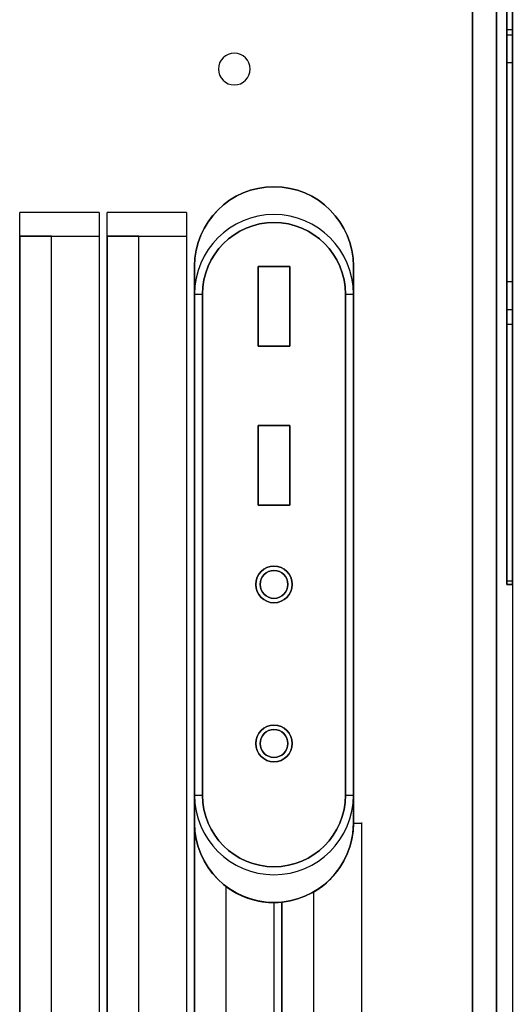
# Model space of a CAD drawing. Header units: millimetres. Extents: x -7023 to 53801, y 9849 to 33561.
# Tile 526 of 537: x 36524 to 36581, y 27040 to 27152. Entities that reach past the tile are written whole.
import ezdxf

# ---------------------------------------------------------------- set-up
doc = ezdxf.new("R2010")
doc.units = ezdxf.units.MM
doc.layers.get('0').update_dxf_attribs({"lineweight": 9})
doc.layers.add('IE_SKD', color=6, linetype='Continuous')

# ---------------------------------------------------------------- blocks, each defined once
blk = doc.blocks.new('AAT_KLIENT_PC')
at = {"extrusion": (0, 1, 0)}
for p, q in [((742.5, 2025, 1845), (742.5, 0, 1845)), ((742.5, 2025, 1845), (742.5, 0, 1845)), ((765, 2025, 1845), (765, 0, 1845)), ((765, 2025, 1845), (765, 0, 1845)), ((765, 2025, 1845), (765, 0, 1845)), ((765, 2025, 1845), (765, 0, 1845)), ((765, 2025), (765, 0)), ((765, 2025), (765, 0)), ((756, 9, 1845), (756, 2016, 1845)), ((756, 9, 1845), (756, 2016, 1845)), ((756, 9), (756, 2016)), ((756, 9), (756, 2016)), ((756, 2016, 9), (756, 9, 9)), ((756, 9), (756, 2016)), ((742.5, 0, 2025), (742.5, 1269, 2025)), ((742.5, 0, 2025), (742.5, 1269, 2025)), ((742.5, 1269, 1935), (742.5, 22.5, 1935)), ((742.5, 1269, 1935), (742.5, 22.5, 1935)), ((765, 1269, 2025), (765, 0, 2025)), ((765, 1269, 2025), (765, 0, 2025)), ((742.5, 22.5, 2025), (742.5, 1260, 2025)), ((742.5, 22.5, 2025), (742.5, 1260, 2025)), ((761.84, 1254.46, 922.79), (761.84, 1090.58, 976.42)), ((761.84, 779.56, 447.61), (761.84, 1254.46, 447.61)), ((761.84, 1254.46, 1397.41), (761.84, 779.56, 1397.41)), ((761.84, 1254.46, 922.79), (761.84, 1090.58, 976.42)), ((761.84, 1254.46, 1397.41), (761.84, 779.56, 1397.41)), ((761.84, 779.56, 447.61), (761.84, 1254.46, 447.61)), ((761.84, 1253.9, 938.8), (761.84, 926.71, 1045.87)), ((761.84, 1253.9, 938.8), (761.84, 926.71, 1045.87)), ((765, 1254.46, 922.79), (765, 1090.58, 976.42)), ((765, 1254.46, 922.79), (765, 1090.58, 976.42)), ((765, 779.56, 1397.41), (765, 1254.46, 1397.41)), ((765, 1254.46, 447.61), (765, 779.56, 447.61)), ((765, 779.56, 1397.41), (765, 1254.46, 1397.41)), ((765, 1254.46, 447.61), (765, 779.56, 447.61)), ((765, 926.71, 1045.87), (765, 1253.9, 938.8)), ((765, 926.71, 1045.87), (765, 1253.9, 938.8)), ((761.84, 1109.31, 839.13), (761.84, 781.56, 946.38)), ((761.84, 1109.31, 728.32), (761.84, 935.18, 785.3)), ((761.84, 1109.31, 728.32), (761.84, 935.18, 785.3)), ((761.84, 1109.31, 839.13), (761.84, 781.56, 946.38)), ((765, 781.56, 946.38), (765, 1109.31, 839.13)), ((765, 1109.31, 728.32), (765, 935.18, 785.3)), ((765, 781.56, 946.38), (765, 1109.31, 839.13)), ((765, 1109.31, 728.32), (765, 935.18, 785.3)), ((761.84, 1093.48, 749.33), (765, 1093.48, 749.33)), ((761.84, 1093.48, 749.33), (761.84, 1093.48, 828.48)), ((761.84, 1093.48, 828.48), (765, 1093.48, 828.48)), ((761.84, 1093.48, 828.48), (765, 1093.48, 828.48)), ((761.84, 1093.48, 828.48), (761.84, 951.01, 875.1)), ((761.84, 951.01, 795.95), (761.84, 1093.48, 749.33)), ((761.84, 1093.48, 749.33), (765, 1093.48, 749.33)), ((761.84, 1093.48, 828.48), (761.84, 951.01, 875.1)), ((761.84, 1093.48, 749.33), (761.84, 1093.48, 828.48)), ((761.84, 951.01, 795.95), (761.84, 1093.48, 749.33)), ((765, 1093.48, 749.33), (765, 1093.48, 828.48)), ((765, 1093.48, 828.48), (765, 951.01, 875.1)), ((765, 951.01, 795.95), (765, 1093.48, 749.33)), ((765, 951.01, 795.95), (765, 1093.48, 749.33)), ((765, 1093.48, 749.33), (765, 1093.48, 828.48)), ((765, 1093.48, 828.48), (765, 951.01, 875.1)), ((761.84, 1090.58, 976.42), (765, 1090.58, 976.42)), ((761.84, 1090.58, 976.42), (761.84, 1090.58, 881.44)), ((761.84, 1090.58, 881.44), (765, 1090.58, 881.44)), ((761.84, 1090.58, 881.44), (765, 1090.58, 881.44)), ((761.84, 1090.58, 881.44), (761.84, 926.71, 935.06)), ((761.84, 1090.58, 976.42), (765, 1090.58, 976.42)), ((761.84, 1090.58, 881.44), (761.84, 926.71, 935.06)), ((761.84, 1090.58, 976.42), (761.84, 1090.58, 881.44)), ((765, 1090.58, 976.42), (765, 1090.58, 881.44)), ((765, 1090.58, 881.44), (765, 926.71, 935.06)), ((765, 1090.58, 976.42), (765, 1090.58, 881.44)), ((765, 1090.58, 881.44), (765, 926.71, 935.06)), ((761.84, 1074.75, 981.6), (765, 1074.75, 981.6)), ((761.84, 1074.75, 981.6), (761.84, 926.71, 1030.04)), ((761.84, 1074.75, 902.45), (761.84, 926.71, 950.89)), ((761.84, 1074.75, 902.45), (765, 1074.75, 902.45)), ((761.84, 1074.75, 902.45), (765, 1074.75, 902.45)), ((761.84, 1074.75, 981.6), (761.84, 1074.75, 902.45)), ((761.84, 1074.75, 981.6), (765, 1074.75, 981.6)), ((761.84, 1074.75, 981.6), (761.84, 926.71, 1030.04)), ((761.84, 1074.75, 981.6), (761.84, 1074.75, 902.45)), ((761.84, 1074.75, 902.45), (761.84, 926.71, 950.89)), ((765, 926.71, 950.89), (765, 1074.75, 902.45)), ((765, 1074.75, 902.45), (765, 1074.75, 981.6)), ((765, 1074.75, 981.6), (765, 926.71, 1030.04)), ((765, 1074.75, 981.6), (765, 926.71, 1030.04)), ((765, 926.71, 950.89), (765, 1074.75, 902.45)), ((765, 1074.75, 902.45), (765, 1074.75, 981.6)), ((486, 90, 2025), (486, 990, 2025)), ((531, 990, 2025), (486, 990, 2025)), ((531, 990, 2025), (486, 990, 2025)), ((486, 90, 2025), (486, 990, 2025)), ((531, 990, 2025), (531, 90, 2025)), ((531, 990, 2025), (531, 90, 2025)), ((580.5, 990, 2025), (535.5, 990, 2025)), ((580.5, 990, 2025), (535.5, 990, 2025)), ((535.5, 90, 2025), (535.5, 990, 2025)), ((535.5, 90, 2025), (535.5, 990, 2025)), ((580.5, 990, 2025), (580.5, 90, 2025)), ((580.5, 990, 2025), (580.5, 90, 2025)), ((486, 976.5, 2011.5), (531.32, 976.5, 2011.5)), ((486, 976.5, 2011.5), (531.32, 976.5, 2011.5)), ((486, 976.5, 2011.5), (486, 976.5, 1935)), ((504, 976.5, 1935), (486, 976.5, 1935)), ((504, 976.5, 1935), (486, 976.5, 1935)), ((486, 976.5, 1935), (486, 112.5, 1935)), ((486, 976.5, 1935), (486, 112.5, 1935)), ((486, 976.5, 2011.5), (486, 976.5, 1935)), ((504, 112.5, 1935), (504, 976.5, 1935)), ((504, 112.5, 1935), (504, 976.5, 1935)), ((535.5, 976.5, 2011.5), (580.82, 976.5, 2011.5)), ((535.5, 976.5, 2011.5), (580.82, 976.5, 2011.5)), ((535.5, 976.5, 2011.5), (535.5, 976.5, 1935)), ((553.5, 976.5, 1935), (535.5, 976.5, 1935)), ((553.5, 976.5, 1935), (535.5, 976.5, 1935)), ((535.5, 976.5, 2011.5), (535.5, 976.5, 1935)), ((535.5, 976.5, 1935), (535.5, 112.5, 1935)), ((535.5, 976.5, 1935), (535.5, 112.5, 1935)), ((553.5, 112.5, 1935), (553.5, 976.5, 1935)), ((553.5, 112.5, 1935), (553.5, 976.5, 1935)), ((585, 959.56, 1935), (585, 959.56, 2025)), ((585, 959.56, 1935), (585, 959.56, 2025)), ((585, 644.56, 1980), (585, 959.56, 1980)), ((585, 959.56, 1957.5), (585, 959.56, 1980)), ((585, 644.56, 1957.5), (585, 959.56, 1957.5)), ((585, 959.56, 1957.5), (585, 959.56, 1980)), ((585, 644.56, 1980), (585, 959.56, 1980)), ((585, 644.56, 1957.5), (585, 959.56, 1957.5)), ((585, 90, 2025), (585, 959.56, 2025)), ((585, 959.56, 1935), (585, 112.5, 1935)), ((585, 959.56, 1935), (585, 112.5, 1935)), ((585, 90, 2025), (585, 959.56, 2025)), ((585.01, 644.56, 1980), (585.01, 959.56, 1980)), ((585.01, 959.56, 1957.5), (585.01, 959.56, 1980)), ((585.01, 644.56, 1957.5), (585.01, 959.56, 1957.5)), ((585.01, 959.56, 1957.5), (585.01, 959.56, 1980)), ((585.01, 644.56, 1980), (585.01, 959.56, 1980)), ((585.01, 644.56, 1957.5), (585.01, 959.56, 1957.5)), ((585.01, 943.81, 2025), (585.01, 959.56, 2025)), ((585.01, 943.81, 2025), (585.01, 959.56, 2025)), ((585.01, 959.56, 1980), (585.01, 959.56, 2025)), ((585.01, 644.56, 1980), (585.01, 959.56, 1980)), ((585.01, 959.56, 1980), (585.01, 959.56, 2025)), ((585.01, 644.56, 1980), (585.01, 959.56, 1980)), ((639, 959.42, 1957.5), (621, 959.42, 1957.5)), ((621, 959.42, 1980), (639, 959.42, 1980)), ((621, 959.42, 1980), (621, 959.42, 1957.5)), ((621, 959.42, 1957.5), (621, 914.42, 1957.5)), ((621, 959.42, 1980), (621, 959.42, 1957.5)), ((621, 914.42, 1980), (621, 959.42, 1980)), ((621, 959.42, 1980), (639, 959.42, 1980)), ((621, 914.42, 1980), (621, 959.42, 1980)), ((639, 959.42, 1957.5), (621, 959.42, 1957.5)), ((621, 959.42, 1957.5), (621, 914.42, 1957.5)), ((639.02, 959.42, 1957.5), (621.02, 959.42, 1957.5)), ((621.02, 959.42, 1980), (639.02, 959.42, 1980)), ((621.02, 959.42, 1980), (621.02, 959.42, 1957.5)), ((621.02, 959.42, 1957.5), (621.02, 914.42, 1957.5)), ((621.02, 959.42, 1980), (621.02, 959.42, 1957.5)), ((621.02, 914.42, 1980), (621.02, 959.42, 1980)), ((621.02, 959.42, 1980), (639.02, 959.42, 1980)), ((621.02, 914.42, 1980), (621.02, 959.42, 1980)), ((639.02, 959.42, 1957.5), (621.02, 959.42, 1957.5)), ((621.02, 959.42, 1957.5), (621.02, 914.42, 1957.5)), ((639, 914.42, 1957.5), (639, 959.42, 1957.5)), ((639, 959.42, 1980), (639, 914.42, 1980)), ((639, 959.42, 1980), (639, 959.42, 1957.5)), ((639, 959.42, 1980), (639, 959.42, 1957.5)), ((639, 959.42, 1980), (639, 914.42, 1980)), ((639, 914.42, 1957.5), (639, 959.42, 1957.5)), ((639.02, 914.42, 1957.5), (639.02, 959.42, 1957.5)), ((639.02, 959.42, 1980), (639.02, 914.42, 1980)), ((639.02, 959.42, 1980), (639.02, 959.42, 1957.5)), ((639.02, 959.42, 1980), (639.02, 959.42, 1957.5)), ((639.02, 959.42, 1980), (639.02, 914.42, 1980)), ((639.02, 914.42, 1957.5), (639.02, 959.42, 1957.5)), ((675, 959.56, 2025), (675, 644.56, 2025)), ((675, 644.56, 1935), (675, 959.56, 1935)), ((675, 959.56, 2025), (675, 644.56, 2025)), ((675, 959.56, 2025), (675, 959.56, 1935)), ((675, 644.56, 1935), (675, 959.56, 1935)), ((675, 959.56, 2025), (675, 959.56, 1935)), ((675, 959.56, 1957.5), (675, 959.56, 1980)), ((675, 959.56, 1980), (675, 644.56, 1980)), ((675, 959.56, 1957.5), (675, 644.56, 1957.5)), ((675, 959.56, 1957.5), (675, 959.56, 1980)), ((675, 959.56, 1980), (675, 644.56, 1980)), ((675, 959.56, 1957.5), (675, 644.56, 1957.5)), ((675.01, 959.56, 1957.5), (675.01, 959.56, 1980)), ((675.01, 959.56, 1980), (675.01, 644.56, 1980)), ((675.01, 959.56, 1957.5), (675.01, 644.56, 1957.5)), ((675.01, 959.56, 1957.5), (675.01, 959.56, 1980)), ((675.01, 959.56, 1980), (675.01, 644.56, 1980)), ((675.01, 959.56, 1957.5), (675.01, 644.56, 1957.5)), ((675.01, 959.56, 2025), (675.01, 943.81, 2025)), ((675.01, 959.56, 1980), (675.01, 959.56, 2025)), ((675.01, 959.56, 2025), (675.01, 943.81, 2025)), ((675.01, 959.56, 1980), (675.01, 644.56, 1980)), ((675.01, 959.56, 1980), (675.01, 959.56, 2025)), ((675.01, 959.56, 1980), (675.01, 644.56, 1980)), ((675.01, 644.56, 2025), (675.01, 959.56, 2025)), ((675.01, 959.56, 1980), (675.01, 959.56, 2025)), ((675.01, 959.56, 1980), (675.01, 644.56, 1980)), ((761.84, 951.01, 875.1), (765, 951.01, 875.1)), ((761.84, 951.01, 875.1), (765, 951.01, 875.1)), ((761.84, 951.01, 875.1), (761.84, 951.01, 795.95)), ((761.84, 951.01, 795.95), (765, 951.01, 795.95)), ((761.84, 951.01, 795.95), (765, 951.01, 795.95)), ((761.84, 951.01, 875.1), (761.84, 951.01, 795.95)), ((765, 951.01, 875.1), (765, 951.01, 795.95)), ((765, 951.01, 875.1), (765, 951.01, 795.95)), ((585.01, 943.81, 2025), (589.51, 943.81, 2020.5)), ((585.01, 943.81, 2025), (589.51, 943.81, 2020.5)), ((585.01, 660.31, 2025), (585.01, 943.81, 2025)), ((585.01, 660.31, 2025), (585.01, 943.81, 2025)), ((589.51, 660.31, 2020.5), (589.51, 943.81, 2020.5)), ((589.51, 943.81, 1980), (589.51, 943.81, 2020.5)), ((589.51, 660.31, 2020.5), (589.51, 943.81, 2020.5)), ((589.51, 943.81, 1980), (589.51, 660.31, 1980)), ((589.51, 943.81, 1980), (589.51, 943.81, 2020.5)), ((589.51, 943.81, 1980), (589.51, 660.31, 1980)), ((670.51, 943.81, 2020.5), (675.01, 943.81, 2025)), ((670.51, 943.81, 2020.5), (675.01, 943.81, 2025)), ((670.51, 943.81, 2020.5), (670.51, 660.31, 2020.5)), ((670.51, 943.81, 2020.5), (670.51, 660.31, 2020.5)), ((670.51, 943.81, 1980), (670.51, 943.81, 2020.5)), ((670.51, 660.31, 1980), (670.51, 943.81, 1980)), ((670.51, 943.81, 1980), (670.51, 943.81, 2020.5)), ((670.51, 660.31, 1980), (670.51, 943.81, 1980)), ((675.01, 943.81, 2025), (675.01, 660.31, 2025)), ((675.01, 943.81, 2025), (675.01, 660.31, 2025)), ((761.84, 935.18, 785.3), (765, 935.18, 785.3)), ((761.84, 935.18, 880.28), (761.84, 935.18, 785.3)), ((761.84, 935.18, 880.28), (765, 935.18, 880.28)), ((761.84, 935.18, 880.28), (765, 935.18, 880.28)), ((761.84, 935.18, 880.28), (761.84, 781.56, 930.55)), ((761.84, 935.18, 785.3), (765, 935.18, 785.3)), ((761.84, 935.18, 880.28), (761.84, 781.56, 930.55)), ((761.84, 935.18, 880.28), (761.84, 935.18, 785.3)), ((765, 935.18, 785.3), (765, 935.18, 880.28)), ((765, 935.18, 880.28), (765, 781.56, 930.55)), ((765, 935.18, 785.3), (765, 935.18, 880.28)), ((765, 935.18, 880.28), (765, 781.56, 930.55)), ((761.84, 926.71, 1030.04), (765, 926.71, 1030.04)), ((761.84, 926.71, 1030.04), (765, 926.71, 1030.04)), ((761.84, 926.71, 1045.87), (761.84, 926.71, 1030.04)), ((761.84, 926.71, 1045.87), (765, 926.71, 1045.87)), ((761.84, 926.71, 1045.87), (765, 926.71, 1045.87)), ((761.84, 926.71, 935.06), (765, 926.71, 935.06)), ((761.84, 926.71, 935.06), (765, 926.71, 935.06)), ((761.84, 926.71, 950.89), (761.84, 926.71, 935.06)), ((761.84, 926.71, 950.89), (765, 926.71, 950.89)), ((761.84, 926.71, 950.89), (765, 926.71, 950.89)), ((761.84, 926.71, 1045.87), (761.84, 926.71, 1030.04)), ((761.84, 926.71, 950.89), (761.84, 926.71, 935.06)), ((765, 926.71, 935.06), (765, 926.71, 950.89)), ((765, 926.71, 1030.04), (765, 926.71, 1045.87)), ((765, 926.71, 1030.04), (765, 926.71, 1045.87)), ((765, 926.71, 935.06), (765, 926.71, 950.89)), ((621, 914.42, 1957.5), (639, 914.42, 1957.5)), ((621, 914.42, 1980), (621, 914.42, 1957.5)), ((639, 914.42, 1980), (621, 914.42, 1980)), ((621, 914.42, 1980), (621, 914.42, 1957.5)), ((639, 914.42, 1980), (621, 914.42, 1980)), ((621, 914.42, 1957.5), (639, 914.42, 1957.5)), ((621.02, 914.42, 1957.5), (639.02, 914.42, 1957.5)), ((621.02, 914.42, 1980), (621.02, 914.42, 1957.5)), ((639.02, 914.42, 1980), (621.02, 914.42, 1980)), ((621.02, 914.42, 1980), (621.02, 914.42, 1957.5)), ((639.02, 914.42, 1980), (621.02, 914.42, 1980)), ((621.02, 914.42, 1957.5), (639.02, 914.42, 1957.5)), ((639, 914.42, 1980), (639, 914.42, 1957.5)), ((639, 914.42, 1980), (639, 914.42, 1957.5)), ((639.02, 914.42, 1980), (639.02, 914.42, 1957.5)), ((639.02, 914.42, 1980), (639.02, 914.42, 1957.5)), ((639, 869.42, 1957.5), (621, 869.42, 1957.5)), ((621, 869.42, 1980), (639, 869.42, 1980)), ((621, 869.42, 1980), (621, 869.42, 1957.5)), ((621, 869.42, 1957.5), (621, 824.42, 1957.5)), ((621, 869.42, 1980), (621, 869.42, 1957.5)), ((621, 824.42, 1980), (621, 869.42, 1980)), ((621, 869.42, 1980), (639, 869.42, 1980)), ((621, 824.42, 1980), (621, 869.42, 1980)), ((639, 869.42, 1957.5), (621, 869.42, 1957.5)), ((621, 869.42, 1957.5), (621, 824.42, 1957.5)), ((639.02, 869.42, 1957.5), (621.02, 869.42, 1957.5)), ((621.02, 869.42, 1980), (639.02, 869.42, 1980)), ((621.02, 869.42, 1980), (621.02, 869.42, 1957.5)), ((621.02, 869.42, 1957.5), (621.02, 824.42, 1957.5)), ((621.02, 869.42, 1980), (621.02, 869.42, 1957.5)), ((621.02, 824.42, 1980), (621.02, 869.42, 1980)), ((621.02, 869.42, 1980), (639.02, 869.42, 1980)), ((621.02, 824.42, 1980), (621.02, 869.42, 1980)), ((639.02, 869.42, 1957.5), (621.02, 869.42, 1957.5)), ((621.02, 869.42, 1957.5), (621.02, 824.42, 1957.5)), ((639, 824.42, 1957.5), (639, 869.42, 1957.5)), ((639, 869.42, 1980), (639, 824.42, 1980)), ((639, 869.42, 1980), (639, 869.42, 1957.5)), ((639, 869.42, 1980), (639, 869.42, 1957.5)), ((639, 869.42, 1980), (639, 824.42, 1980)), ((639, 824.42, 1957.5), (639, 869.42, 1957.5)), ((639.02, 824.42, 1957.5), (639.02, 869.42, 1957.5)), ((639.02, 869.42, 1980), (639.02, 824.42, 1980)), ((639.02, 869.42, 1980), (639.02, 869.42, 1957.5)), ((639.02, 869.42, 1980), (639.02, 869.42, 1957.5)), ((639.02, 869.42, 1980), (639.02, 824.42, 1980)), ((639.02, 824.42, 1957.5), (639.02, 869.42, 1957.5)), ((621, 824.42, 1957.5), (639, 824.42, 1957.5)), ((621, 824.42, 1980), (621, 824.42, 1957.5)), ((639, 824.42, 1980), (621, 824.42, 1980)), ((621, 824.42, 1980), (621, 824.42, 1957.5)), ((639, 824.42, 1980), (621, 824.42, 1980)), ((621, 824.42, 1957.5), (639, 824.42, 1957.5)), ((621.02, 824.42, 1957.5), (639.02, 824.42, 1957.5)), ((621.02, 824.42, 1980), (621.02, 824.42, 1957.5)), ((639.02, 824.42, 1980), (621.02, 824.42, 1980)), ((621.02, 824.42, 1980), (621.02, 824.42, 1957.5)), ((639.02, 824.42, 1980), (621.02, 824.42, 1980)), ((621.02, 824.42, 1957.5), (639.02, 824.42, 1957.5)), ((639, 824.42, 1980), (639, 824.42, 1957.5)), ((639, 824.42, 1980), (639, 824.42, 1957.5)), ((639.02, 824.42, 1980), (639.02, 824.42, 1957.5)), ((639.02, 824.42, 1980), (639.02, 824.42, 1957.5)), ((761.84, 781.56, 930.55), (765, 781.56, 930.55)), ((761.84, 781.56, 930.55), (765, 781.56, 930.55)), ((761.84, 781.56, 946.38), (761.84, 781.56, 930.55)), ((761.84, 781.56, 946.38), (765, 781.56, 946.38)), ((761.84, 781.56, 946.38), (765, 781.56, 946.38)), ((761.84, 781.56, 946.38), (761.84, 781.56, 930.55)), ((765, 781.56, 930.55), (765, 781.56, 946.38)), ((765, 781.56, 930.55), (765, 781.56, 946.38)), ((761.84, 779.56, 922.51), (765, 779.56, 922.51)), ((765, 779.56, 447.61), (761.84, 779.56, 447.61)), ((761.84, 779.56, 922.51), (761.84, 779.56, 447.61)), ((761.84, 779.56, 922.51), (765, 779.56, 922.51)), ((761.84, 779.56, 922.51), (765, 779.56, 922.51)), ((761.84, 779.56, 922.51), (761.84, 779.56, 447.61)), ((761.84, 779.56, 1397.41), (761.84, 779.56, 922.51)), ((765, 779.56, 1397.41), (761.84, 779.56, 1397.41)), ((761.84, 779.56, 922.51), (765, 779.56, 922.51)), ((761.84, 779.56, 1397.41), (761.84, 779.56, 922.51)), ((765, 779.56, 1397.41), (761.84, 779.56, 1397.41)), ((765, 779.56, 447.61), (761.84, 779.56, 447.61)), ((765, 779.56, 447.61), (765, 779.56, 922.51)), ((765, 779.56, 922.51), (765, 779.56, 1397.41)), ((765, 779.56, 922.51), (765, 779.56, 1397.41)), ((765, 779.56, 447.61), (765, 779.56, 922.51)), ((585.01, 660.31, 2025), (589.51, 660.31, 2020.5)), ((585.01, 660.31, 2025), (589.51, 660.31, 2020.5)), ((585.01, 644.56, 2025), (585.01, 660.31, 2025)), ((585.01, 644.56, 2025), (585.01, 660.31, 2025)), ((589.51, 660.31, 1980), (589.51, 660.31, 2020.5)), ((589.51, 660.31, 1980), (589.51, 660.31, 2020.5)), ((670.51, 660.31, 2020.5), (675.01, 660.31, 2025)), ((670.51, 660.31, 2020.5), (675.01, 660.31, 2025)), ((670.51, 660.31, 1980), (670.51, 660.31, 2020.5)), ((670.51, 660.31, 1980), (670.51, 660.31, 2020.5)), ((675.01, 660.31, 2025), (675.01, 644.56, 2025)), ((675.01, 660.31, 2025), (675.01, 644.56, 2025)), ((585, 644.56, 1957.5), (585, 644.56, 1980)), ((585, 644.56, 1957.5), (585, 644.56, 1980)), ((585.01, 644.56, 1957.5), (585.01, 644.56, 1980)), ((585.01, 644.56, 1957.5), (585.01, 644.56, 1980)), ((585.01, 644.56, 1980), (585.01, 644.56, 2025)), ((585.01, 644.56, 1980), (585.01, 644.56, 2025)), ((675, 644.56, 2025), (679.5, 644.56, 2025)), ((675, 644.56, 1979.76), (675, 644.56, 2025)), ((675, 644.56, 2025), (679.5, 644.56, 2025)), ((675, 644.56, 1935), (675, 644.56, 1979.76)), ((675, 644.56, 1935), (675, 644.56, 1979.76)), ((675, 644.56, 1979.76), (675, 644.56, 2025)), ((675, 644.56, 1957.5), (675, 644.56, 1980)), ((675, 644.56, 1957.5), (675, 644.56, 1980)), ((675.01, 644.56, 1957.5), (675.01, 644.56, 1980)), ((675.01, 644.56, 1957.5), (675.01, 644.56, 1980)), ((675.01, 644.56, 1980), (675.01, 644.56, 2025)), ((675.01, 644.56, 1980), (675.01, 644.56, 2025)), ((675.01, 644.56, 1980), (675.01, 644.56, 2025)), ((679.5, 644.56, 2025), (679.5, 90, 2025)), ((679.5, 644.56, 2025), (679.5, 90, 2025)), ((603, 112.5, 1935), (603, 608.56, 1935)), ((603, 112.5, 1935), (603, 608.56, 1935)), ((652.5, 112.5, 1935), (652.5, 605.59, 1935)), ((652.5, 112.5, 1935), (652.5, 605.59, 1935)), ((630, 599.56, 2025), (630, 90, 2025)), ((630, 599.56, 2025), (630, 90, 2025)), ((634.5, 599.78, 2025), (634.5, 599.78, 1935)), ((634.5, 599.78, 2025), (634.5, 599.78, 1935)), ((634.5, 90, 2025), (634.5, 599.78, 2025)), ((634.5, 90, 2025), (634.5, 599.78, 2025)), ((634.5, 599.78, 1935), (634.5, 112.5, 1935)), ((634.5, 599.78, 1935), (634.5, 112.5, 1935))]:
    blk.add_line(p, q, dxfattribs=at)
at = {"extrusion": (0, 0, -1)}
for centre, radius in [((-607.5, 1071.12, -2025), 9), ((-607.5, 1071.12, -2016), 9), ((-607.5, 1071.12, -2025), 9), ((-607.5, 1071.12, -2016), 9), ((-630, 779.56, -1980), 10.35), ((-630, 779.56, -1980), 10.35), ((-630, 779.56, -1894.5), 10.35), ((-630, 779.56, -1894.5), 10.35), ((-630.01, 779.56, -1980), 10.35), ((-630.01, 779.56, -1980), 10.35), ((-630, 779.56, -1984.5), 7.88), ((-630, 779.56, -1984.5), 7.88), ((-630, 689.56, -1980), 10.35), ((-630, 689.56, -1980), 10.35), ((-630, 689.56, -1894.5), 10.35), ((-630, 689.56, -1894.5), 10.35), ((-630.01, 689.56, -1980), 10.35), ((-630.01, 689.56, -1980), 10.35), ((-630, 689.56, -1984.5), 7.88), ((-630, 689.56, -1984.5), 7.88)]:
    blk.add_circle(centre, radius, dxfattribs=at)
for centre, radius in [((630, 779.56, 1957.5), 10.35), ((630, 779.56, 1957.5), 10.35), ((630, 779.56, 1984.5), 10.35), ((630, 779.56, 1984.5), 10.35), ((630.01, 779.56, 1957.5), 10.35), ((630.01, 779.56, 1957.5), 10.35), ((630, 779.56, 1894.5), 7.88), ((630, 779.56, 1894.5), 7.88), ((630, 689.56, 1957.5), 10.35), ((630, 689.56, 1957.5), 10.35), ((630, 689.56, 1984.5), 10.35), ((630, 689.56, 1984.5), 10.35), ((630.01, 689.56, 1957.5), 10.35), ((630.01, 689.56, 1957.5), 10.35), ((630, 689.56, 1894.5), 7.88), ((630, 689.56, 1894.5), 7.88)]:
    blk.add_circle(centre, radius)
at = {"extrusion": (1, 0, 3.06162e-16)}
for centre, start, end in [((1017.01, 922.51, 761.84), 180, 0), ((1017.01, 922.51, 761.84), 180, 0), ((1017.01, 922.51, 761.84), 3.9349, 180), ((1017.01, 922.51, 761.84), 3.9349, 180), ((1017.01, 922.51, 765), 180, 0), ((1017.01, 922.51, 765), 180, 0), ((1017.01, 922.51, 765), 3.9349, 180), ((1017.01, 922.51, 765), 3.9349, 180)]:
    blk.add_arc(centre, 237.45, start, end, dxfattribs=at)
at = {"extrusion": (0, 0, -1)}
for centre, radius, start, end in [((-630, 959.56, -2025), 45, 0, 180), ((-630, 959.56, -2025), 45, 0, 180), ((-630, 959.56, -1980), 45, 0, 180), ((-630, 959.56, -1957.5), 45, 0, 180), ((-630, 959.56, -1980), 45, 0, 180), ((-630, 959.56, -1957.5), 45, 0, 180), ((-630.01, 959.56, -1980), 45, 0, 180), ((-630.01, 959.56, -1957.5), 45, 0, 180), ((-630.01, 959.56, -1980), 45, 0, 180), ((-630.01, 959.56, -1957.5), 45, 0, 180), ((-630.01, 959.56, -2025), 45, 0, 180), ((-630.01, 959.56, -2025), 45, 0, 180), ((-630.01, 943.81, -2020.5), 40.5, 0, 180), ((-630.01, 943.81, -2020.5), 40.5, 0, 180), ((-630.01, 660.31, -2020.5), 40.5, 180, 0), ((-630.01, 660.31, -2020.5), 40.5, 180, 0), ((-630, 644.56, -1980), 45, 180, 0), ((-630, 644.56, -1957.5), 45, 180, 0), ((-630, 644.56, -1980), 45, 180, 0), ((-630, 644.56, -1957.5), 45, 180, 0), ((-630.01, 644.56, -1980), 45, 180, 0), ((-630.01, 644.56, -1957.5), 45, 180, 0), ((-630.01, 644.56, -1980), 45, 180, 0), ((-630.01, 644.56, -1957.5), 45, 180, 0), ((-630.01, 644.56, -2025), 45, 180, 0), ((-630.01, 644.56, -2025), 45, 180, 0), ((-630, 644.56, -2025), 45, 264.2608, 270), ((-630, 644.56, -2025), 45, 264.2608, 270)]:
    blk.add_arc(centre, radius, start, end, dxfattribs=at)
for centre, radius, start, end in [((630, 959.56, 1935), 45, 0, 180), ((630, 959.56, 1935), 45, 0, 180), ((630.01, 959.56, 1980), 45, 0, 180), ((630.01, 959.56, 1980), 45, 0, 180), ((630.01, 943.81, 2025), 45, 0, 180), ((630.01, 943.81, 2025), 45, 0, 180), ((630.01, 943.81, 1980), 40.5, 0, 180), ((630.01, 943.81, 1980), 40.5, 0, 180), ((630.01, 660.31, 2025), 45, 180, 0), ((630.01, 660.31, 2025), 45, 180, 0), ((630.01, 660.31, 1980), 40.5, 180, 0), ((630.01, 660.31, 1980), 40.5, 180, 0), ((630.01, 644.56, 1980), 45, 180, 0), ((630.01, 644.56, 1980), 45, 180, 0), ((630, 644.56, 1935), 45, 300, 0), ((630, 644.56, 1935), 45, 300, 0), ((630, 644.56, 1935), 45, 233.1301, 275.7392), ((630, 644.56, 1935), 45, 233.1301, 275.7392)]:
    blk.add_arc(centre, radius, start, end)
at = {"extrusion": (-1, 0, 0)}
for centre in [(-990, 2011.5, -486), (-990, 2011.5, -486), (-990, 2011.5, -535.5), (-990, 2011.5, -535.5)]:
    blk.add_arc(centre, 13.5, 0, 90, dxfattribs=at)
at = {"extrusion": (0, -1, 0)}
for centre, start, end in [((400.31, 2015.16, -976.5), 322.295, 358.4006), ((400.31, 2015.16, -976.5), 322.295, 358.4006), ((449.81, 2015.16, -976.5), 322.295, 358.4006), ((449.81, 2015.16, -976.5), 322.295, 358.4006), ((548.81, 2015.16, -644.56), 344.3319, 4.3065), ((548.81, 2015.16, -644.56), 344.3319, 4.3065)]:
    blk.add_arc(centre, 131.06, start, end, dxfattribs=at)
for points, knots in [([(652.5, 605.59, 1935), (653.52, 606.18, 1936.33), (654.53, 606.81, 1937.68), (657.63, 608.95, 1942.03), (659.64, 610.6, 1945.1), (663.31, 614.19, 1951.28), (664.98, 616.13, 1954.38), (667.94, 620.23, 1960.42), (669.23, 622.38, 1963.35), (670.96, 625.88, 1967.64), (671.57, 627.26, 1969.24), (672.68, 630.22, 1972.32), (673.18, 631.79, 1973.81), (674.03, 635.1, 1976.44), (674.37, 636.83, 1977.58), (674.86, 640.51, 1979.24), (675, 642.46, 1979.76), (675, 644.56, 1979.76)], [1.325392, 1.325392, 1.325392, 1.325392, 2.463635, 2.463635, 4.92727, 4.92727, 7.390904, 7.390904, 9.854539, 9.854539, 11.256719, 11.256719, 12.658898, 12.658898, 14.061078, 14.061078, 15.463257, 15.463257, 15.463257, 15.463257]), ([(652.5, 605.59, 1935), (653.52, 606.18, 1936.33), (654.53, 606.81, 1937.68), (657.63, 608.95, 1942.03), (659.64, 610.6, 1945.1), (663.31, 614.19, 1951.28), (664.98, 616.13, 1954.38), (667.94, 620.23, 1960.42), (669.23, 622.38, 1963.35), (670.96, 625.88, 1967.64), (671.57, 627.26, 1969.24), (672.68, 630.22, 1972.32), (673.18, 631.79, 1973.81), (674.03, 635.1, 1976.44), (674.37, 636.83, 1977.58), (674.86, 640.51, 1979.24), (675, 642.46, 1979.76), (675, 644.56, 1979.76)], [1.325392, 1.325392, 1.325392, 1.325392, 2.463635, 2.463635, 4.92727, 4.92727, 7.390904, 7.390904, 9.854539, 9.854539, 11.256719, 11.256719, 12.658898, 12.658898, 14.061078, 14.061078, 15.463257, 15.463257, 15.463257, 15.463257]), ([(603, 608.56, 1935), (603.46, 608.21, 1935.6), (603.93, 607.88, 1936.21), (606.54, 606.07, 1939.72), (608.65, 604.88, 1942.8), (612.68, 602.96, 1949.29), (614.6, 602.23, 1952.71), (618.17, 601.1, 1959.8), (619.82, 600.7, 1963.49), (622.8, 600.11, 1971.06), (624.12, 599.93, 1974.95), (626.4, 599.69, 1982.86), (627.35, 599.63, 1986.88), (628.87, 599.57, 1994.97), (629.44, 599.56, 1999.04), (630.19, 599.56, 2007.15), (630.37, 599.56, 2011.18), (630.37, 599.56, 2018.41), (630.25, 599.56, 2021.69), (630, 599.56, 2025)], [2.081769, 2.081769, 2.081769, 2.081769, 2.649285, 2.649285, 5.29857, 5.29857, 7.947855, 7.947855, 10.597141, 10.597141, 13.246426, 13.246426, 15.895711, 15.895711, 18.544996, 18.544996, 21.194281, 21.194281, 23.359417, 23.359417, 23.359417, 23.359417]), ([(603, 608.56, 1935), (603.46, 608.21, 1935.6), (603.93, 607.88, 1936.21), (606.54, 606.07, 1939.72), (608.65, 604.88, 1942.8), (612.68, 602.96, 1949.29), (614.6, 602.23, 1952.71), (618.17, 601.1, 1959.8), (619.82, 600.7, 1963.49), (622.8, 600.11, 1971.06), (624.12, 599.93, 1974.95), (626.4, 599.69, 1982.86), (627.35, 599.63, 1986.88), (628.87, 599.57, 1994.97), (629.44, 599.56, 1999.04), (630.19, 599.56, 2007.15), (630.37, 599.56, 2011.18), (630.37, 599.56, 2018.41), (630.25, 599.56, 2021.69), (630, 599.56, 2025)], [2.081769, 2.081769, 2.081769, 2.081769, 2.649285, 2.649285, 5.29857, 5.29857, 7.947855, 7.947855, 10.597141, 10.597141, 13.246426, 13.246426, 15.895711, 15.895711, 18.544996, 18.544996, 21.194281, 21.194281, 23.359417, 23.359417, 23.359417, 23.359417])]:
    blk.add_open_spline(points, degree=3, knots=knots)

msp = doc.modelspace()

# ---------------------------------------------------------------- block references
at = {"layer": 'IE_SKD', "xscale": 0.2009688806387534, "yscale": 0.2009688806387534, "zscale": 0.2009688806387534}
msp.add_blockref('AAT_KLIENT_PC', (36426.77, 26931.38, -200.02), dxfattribs=at)

doc.saveas('drawing.dxf')
